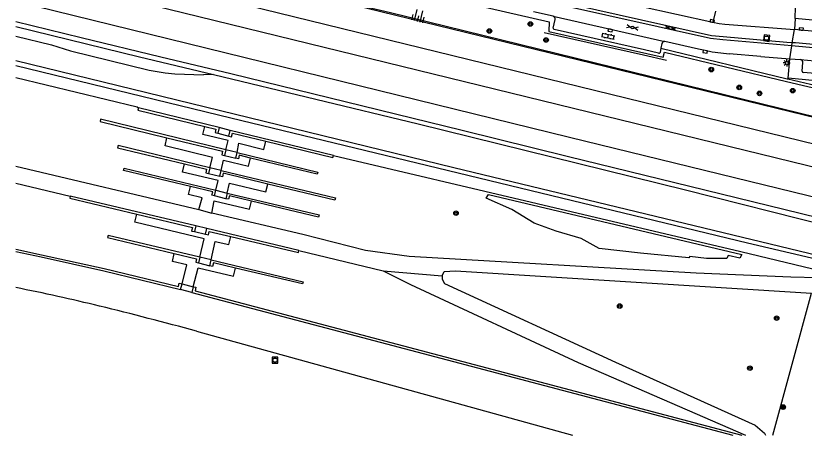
# Model space of a CAD drawing. Extents: x 132998 to 136004, y 396998 to 398512.
# Drawn here: x 133000 to 133137.8, y 397000 to 397073.3 of the extents above; entities that cross this region are included whole.
import ezdxf

# ---------------------------------------------------------------- set-up
doc = ezdxf.new("R2010")
doc.units = 0
for name, color, linetype in [('gg-afsc-hekwerk', 7, 'Continuous'), ('gg-afsc-muur', 7, 'Continuous'), ('gg-aspt-spoorlijn', 7, 'Continuous'), ('gg-knt-trap', 7, 'Continuous'), ('gg-knt-verharding', 7, 'Continuous'), ('gg-kntw-beschoeiing', 7, 'Continuous'), ('gt-grn-bladgrens', 7, 'Continuous'), ('gt-grn-groengrens', 7, 'Continuous'), ('gt-grn-vlakafsluiter', 7, 'Continuous'), ('gt-grn-weggrens', 7, 'Continuous'), ('gt-symb-boom', 7, 'Continuous'), ('gt-symb-gesloten verharding', 7, 'Continuous'), ('gt-symb-klinker verharding', 7, 'Continuous'), ('gt-symb-kolk', 7, 'Continuous'), ('gt-symb-lichtmast', 7, 'Continuous'), ('gt-symb-rioolschacht', 7, 'Continuous'), ('gt-symb-solitaire heester', 7, 'Continuous'), ('gt-symb-talud symbool', 7, 'Continuous'), ('gx-grn-maaiveld', 7, 'Continuous')]:
    doc.layers.add(name, color=color, linetype=linetype)

# ---------------------------------------------------------------- blocks, each defined once
blk = doc.blocks.new('gt0-SH')
at = {"layer": 'gt-symb-solitaire heester'}
blk.add_circle((0, 0), 0.4, dxfattribs=at)
for centre, start, end in [((-0.35, 0.2), 270, 30), ((-0.35, -0.2), 330, 90), ((0, 0.4), 210, 330), ((0.35, 0.2), 150, 270), ((0.35, -0.2), 90, 210), ((0, -0.4), 30, 150)]:
    blk.add_arc(centre, 0.4, start, end, dxfattribs=at)
blk = doc.blocks.new('gt0-BOOM')
at = {"layer": 'gt-symb-boom'}
for radius in [0.4, 0.2]:
    blk.add_circle((0, 0), radius, dxfattribs=at)
blk = doc.blocks.new('gt0-RS')
at = {"layer": 'gt-symb-rioolschacht'}
blk.add_lwpolyline([(-0.5, -0.5), (0.5, -0.5), (0.5, 0.5), (-0.5, 0.5)], close=True, dxfattribs=at)
blk.add_circle((0, 0), 0.375, dxfattribs=at)
blk = doc.blocks.new('gt0-LMAST')
at = {"layer": 'gt-symb-lichtmast'}
for p, q in [((-0.18, 0.17), (-0.45, 0.44)), ((-0.01, 0.25), (-0.01, 0.62)), ((0.17, 0.17), (0.44, 0.44)), ((-0.26, 0), (-0.63, 0)), ((-0.18, -0.18), (-0.45, -0.45)), ((-0.01, -0.25), (-0.01, -0.63)), ((0.44, -0.45), (0.17, -0.18)), ((0.24, 0), (0.62, 0))]:
    blk.add_line(p, q, dxfattribs=at)
blk.add_circle((-0.01, 0), 0.25, dxfattribs=at)
blk = doc.blocks.new('gt0-KOLK')
at = {"layer": 'gt-symb-kolk'}
blk.add_lwpolyline([(0, 0), (0.38, 0), (0.38, 0.4), (-0.37, 0.4), (-0.37, 0), (0, 0)], dxfattribs=at)
blk = doc.blocks.new('gt0-KL1')
at = {"layer": 'gt-symb-klinker verharding'}
for p, q in [((-1.15, 0.3), (1.15, 0.3)), ((-1, -0.3), (-1, 0.3)), ((-0.5, 0.3), (-0.5, 0.45)), ((0, -0.3), (0, 0.3)), ((0.5, 0.3), (0.5, 0.45)), ((1, -0.3), (1, 0.3)), ((-1.15, -0.3), (1.15, -0.3)), ((-0.5, -0.45), (-0.5, -0.3)), ((0.5, -0.45), (0.5, -0.3))]:
    blk.add_line(p, q, dxfattribs=at)
blk = doc.blocks.new('gt0-GESVH1')
at = {"layer": 'gt-symb-gesloten verharding'}
for p, q in [((-0.99, -0.26), (0.01, 0.24)), ((0.01, -0.26), (-0.99, 0.24)), ((0.01, 0.24), (1.01, -0.26)), ((1.01, 0.24), (0.01, -0.26))]:
    blk.add_line(p, q, dxfattribs=at)
blk = doc.blocks.new('gt0-TALUD_1')
at = {"layer": 'gt-symb-talud symbool'}
for p, q in [((-1, -1), (-1, 0)), ((-0.5, -2), (-0.5, 0)), ((0, -1), (0, 0)), ((0.5, -2), (0.5, 0)), ((1, -1), (1, 0))]:
    blk.add_line(p, q, dxfattribs=at)

msp = doc.modelspace()

# ---------------------------------------------------------------- linework, layer by layer
at = {"layer": 'gg-afsc-hekwerk'}
msp.add_lwpolyline([(133000, 397065.5), (133076.54, 397046.78), (133180.57, 397021.69), (133271.17, 397000)], dxfattribs=at)
msp.add_lwpolyline([(133000, 397065.5), (133076.54, 397046.78), (133180.57, 397021.69), (133271.17, 397000)], dxfattribs=at)
at = {"layer": 'gg-afsc-muur'}
for p, q in [((133092.35, 397070.37), (133109.69, 397066.45)), ((133109.69, 397066.45), (133113.73, 397065.54)), ((133035.52, 397053.77), (133021.43, 397057.21)), ((133055.5, 397048.91), (133037.49, 397053.25)), ((133031.44, 397036.58), (133009.53, 397041.8)), ((133049.48, 397032.31), (133033.41, 397036.12)), ((133030.75, 397024.95), (133125.34, 397000))]:
    msp.add_line(p, q, dxfattribs=at)
for points in [[(133021.43, 397057.21), (133021.34, 397056.83), (133033.03, 397053.96)], [(133036.69, 397049.89), (133014.82, 397055.21), (133014.73, 397054.83), (133026.42, 397051.99)], [(133033.03, 397053.96), (133034.97, 397053.49), (133034.83, 397052.9), (133035.29, 397052.8)], [(133037.26, 397052.28), (133037.73, 397052.17), (133037.88, 397052.79), (133043.72, 397051.37)], [(133026.42, 397051.99), (133036.15, 397049.62), (133036.01, 397049.01), (133036.46, 397048.9)], [(133043.72, 397051.37), (133055.42, 397048.53), (133055.5, 397048.91)], [(133033.91, 397046.75), (133017.87, 397050.61), (133017.78, 397050.22), (133029.47, 397047.41)], [(133041.01, 397048.44), (133039.04, 397048.92), (133038.9, 397048.29), (133038.43, 397048.4)], [(133038.67, 397049.4), (133052.77, 397046), (133052.67, 397045.6), (133041.01, 397048.44)], [(133029.47, 397047.41), (133033.36, 397046.48), (133033.21, 397045.87), (133033.68, 397045.76)], [(133030.52, 397043.47), (133018.83, 397046.27), (133018.92, 397046.67), (133034.98, 397042.81)], [(133044.04, 397043.89), (133036.27, 397045.77), (133036.14, 397045.17), (133035.66, 397045.28)], [(133035.9, 397046.26), (133055.86, 397041.48), (133055.76, 397041.07), (133044.04, 397043.89)], [(133034.74, 397041.81), (133034.27, 397041.93), (133034.41, 397042.54), (133030.52, 397043.47)], [(133009.53, 397041.8), (133009.44, 397041.4), (133021.13, 397038.62)], [(133041.21, 397040.91), (133037.34, 397041.83), (133037.19, 397041.23), (133036.73, 397041.34)], [(133036.95, 397042.32), (133053.02, 397038.5), (133052.92, 397038.11), (133041.21, 397040.91)], [(133021.13, 397038.62), (133030.88, 397036.31), (133030.73, 397035.69), (133031.21, 397035.58)], [(133032.19, 397031.13), (133016.12, 397034.93), (133016.02, 397034.53), (133027.71, 397031.75)], [(133033.18, 397035.12), (133033.66, 397035.02), (133033.8, 397035.63), (133037.56, 397034.74)], [(133037.56, 397034.74), (133049.39, 397031.93), (133049.48, 397032.31)], [(133000, 397032.49), (133004.52, 397031.54), (133015.46, 397029.13), (133028.41, 397025.97), (133028.57, 397026.58), (133029.07, 397026.48)], [(133000, 397032.08), (133004.45, 397031.15), (133015.38, 397028.73), (133028.81, 397025.46)], [(133027.71, 397031.75), (133031.61, 397030.83), (133031.47, 397030.22), (133031.95, 397030.1)], [(133034.13, 397030.64), (133050.21, 397026.82), (133050.12, 397026.44), (133038.4, 397029.21)], [(133038.4, 397029.21), (133034.55, 397030.12), (133034.39, 397029.51), (133033.93, 397029.63)], [(133031.01, 397025.96), (133031.48, 397025.85), (133031.33, 397025.21), (133126.88, 397000)]]:
    msp.add_lwpolyline(points, dxfattribs=at)
at = {"layer": 'gg-aspt-spoorlijn'}
msp.add_line((133000, 397081.03), (133298.47, 397007.93), dxfattribs=at)
for points in [[(133000, 397085.1), (133023.79, 397079.29), (133131.61, 397052.83), (133298.93, 397011.89)], [(133000, 397075.84), (133096.75, 397052.1), (133297.9, 397002.95)]]:
    msp.add_lwpolyline(points, dxfattribs=at)
at = {"layer": 'gg-knt-trap'}
for p, q in [((133035.52, 397053.77), (133035.29, 397052.8)), ((133037.49, 397053.25), (133035.52, 397053.77)), ((133035.29, 397052.8), (133037.26, 397052.28)), ((133037.26, 397052.28), (133037.49, 397053.25)), ((133036.69, 397049.89), (133036.46, 397048.9)), ((133038.67, 397049.4), (133036.69, 397049.89)), ((133036.46, 397048.9), (133038.43, 397048.4)), ((133038.43, 397048.4), (133038.67, 397049.4)), ((133033.91, 397046.75), (133033.68, 397045.76)), ((133035.9, 397046.26), (133033.91, 397046.75)), ((133033.68, 397045.76), (133035.66, 397045.28)), ((133035.66, 397045.28), (133035.9, 397046.26)), ((133034.74, 397041.81), (133034.98, 397042.81)), ((133034.98, 397042.81), (133036.95, 397042.32)), ((133036.73, 397041.34), (133034.74, 397041.81)), ((133036.95, 397042.32), (133036.73, 397041.34)), ((133031.44, 397036.58), (133031.21, 397035.58)), ((133033.41, 397036.12), (133031.44, 397036.58)), ((133033.18, 397035.12), (133033.41, 397036.12)), ((133031.21, 397035.58), (133033.18, 397035.12)), ((133032.19, 397031.13), (133031.95, 397030.1)), ((133034.13, 397030.64), (133032.19, 397031.13)), ((133033.93, 397029.63), (133034.13, 397030.64)), ((133031.95, 397030.1), (133033.93, 397029.63)), ((133028.81, 397025.46), (133029.07, 397026.48)), ((133029.07, 397026.48), (133031.01, 397025.96)), ((133030.75, 397024.95), (133028.81, 397025.46)), ((133031.01, 397025.96), (133030.75, 397024.95))]:
    msp.add_line(p, q, dxfattribs=at)
at = {"layer": 'gg-knt-verharding'}
for p, q in [((133109.14, 397075), (133121.81, 397072.16)), ((133093.92, 397073.22), (133090.5, 397073.98)), ((133122.28, 397074.12), (133121.81, 397072.16)), ((133093.93, 397071.14), (133094.27, 397072.67)), ((133136.2, 397072.8), (133136.07, 397070.88)), ((133109.9, 397067.33), (133094.07, 397070.91)), ((133112.75, 397067.64), (133112.59, 397066.91)), ((133112.92, 397068.46), (133112.75, 397067.64)), ((133112.35, 397066.77), (133109.9, 397067.33)), ((133130.21, 397066.21), (133124.69, 397066.65)), ((133130.21, 397066.21), (133135.28, 397065.8)), ((133134.98, 397062.37), (133135.28, 397065.8)), ((133135.28, 397065.8), (133137.16, 397065.65)), ((133137.43, 397063.61), (133137.56, 397065.16)), ((133183.41, 397059.12), (133137.63, 397063.39)), ((133185.78, 397057.6), (133134.98, 397062.37)), ((133000, 397047.02), (133031.97, 397039.42)), ((133000, 397044.07), (133009.53, 397041.8)), ((133049.48, 397032.31), (133064.21, 397028.71)), ((133031.6, 397018.18), (133097.29, 397000))]:
    msp.add_line(p, q, dxfattribs=at)
for points in [[(133135.63, 397068.06), (133123.59, 397069.08), (133121.44, 397069.33), (133085.33, 397077.44)], [(133135.71, 397068.59), (133134.78, 397068.66), (133123.63, 397069.61), (133121.56, 397069.82), (133085.44, 397077.93)], [(133093.92, 397073.22), (133103.93, 397070.94), (133113.45, 397068.8)], [(133121.81, 397072.16), (133122.9, 397071.97), (133123.9, 397071.85), (133136.07, 397070.88)], [(133148.86, 397069.68), (133148.99, 397071.61), (133136.2, 397072.8)], [(133148.86, 397069.68), (133137.25, 397070.79), (133136.07, 397070.88)], [(133120.72, 397067.18), (133120.5, 397067.21), (133119.32, 397067.49), (133113.45, 397068.8)], [(133214.08, 397060.77), (133136.18, 397068.01), (133135.63, 397068.06)], [(133214.13, 397061.3), (133136.24, 397068.55), (133135.71, 397068.59)], [(133137.16, 397065.65), (133156.74, 397063.79), (133173.41, 397062.24), (133184.29, 397061.24)], [(133000, 397064.61), (133037.59, 397055.47), (133127.87, 397033.62), (133162.42, 397025.51), (133179.24, 397021.34), (133188.59, 397019.27), (133225.12, 397010.77), (133269.22, 397000)], [(133000, 397062.49), (133021.2, 397057.36), (133021.43, 397057.21)], [(133036.69, 397049.89), (133037.13, 397051.48), (133032.68, 397052.57), (133033.03, 397053.96)], [(133033.91, 397046.75), (133034.36, 397048.55), (133026.08, 397050.58), (133026.42, 397051.99)], [(133038.67, 397049.4), (133038.96, 397051.03), (133043.38, 397049.96), (133043.72, 397051.37)], [(133035.9, 397046.26), (133036.29, 397048.09), (133040.66, 397047.04), (133041.01, 397048.44)], [(133055.5, 397048.91), (133126.72, 397032.09), (133145.61, 397027.54)], [(133034.98, 397042.81), (133035.4, 397044.49), (133029.13, 397045.99), (133029.47, 397047.41)], [(133036.95, 397042.32), (133037.35, 397044.03), (133043.71, 397042.53), (133044.04, 397043.89)], [(133031.97, 397039.42), (133032.58, 397041.48), (133030.18, 397042.07), (133030.52, 397043.47)], [(133034.26, 397038.83), (133034.65, 397040.98), (133040.87, 397039.5), (133041.21, 397040.91)], [(133032.19, 397031.13), (133032.94, 397034.32), (133020.8, 397037.21), (133021.13, 397038.62)], [(133145.61, 397027.54), (133140.15, 397027.49), (133135.43, 397027.6), (133118.92, 397028.34), (133068.75, 397031.25), (133061.13, 397032.27), (133050.18, 397035.05), (133034.26, 397038.83)], [(133034.13, 397030.64), (133034.86, 397033.87), (133037.22, 397033.32), (133037.56, 397034.74)], [(133029.07, 397026.48), (133029.91, 397029.75), (133027.38, 397030.35), (133027.71, 397031.75)], [(133031.01, 397025.96), (133031.87, 397029.27), (133038.07, 397027.81), (133038.4, 397029.21)], [(133064.21, 397028.71), (133069, 397026.32), (133098.3, 397012.72), (133127.54, 397000)], [(133074.5, 397027.88), (133074.86, 397028.61), (133076.86, 397028.72), (133139.06, 397024.83)], [(133074.5, 397027.88), (133074.54, 397027.25), (133074.9, 397026.53), (133104.83, 397012.74), (133129.23, 397001.77), (133130.87, 397000.34), (133131.04, 397000)]]:
    msp.add_lwpolyline(points, dxfattribs=at)
for centre, radius, start, end in [((133093.8, 397072.76), 0.478, 349.5493, 75.9843), ((133094.16, 397071.12), 0.228, 174.5481, 246.4263), ((133113.38, 397068.33), 0.472, 80.5415, 165.1889), ((133112.4, 397066.96), 0.195, 254.5677, 345.738), ((133127.92, 397106.08), 39.56, 259.5085, 265.3117), ((133137.1, 397065.2), 0.459, 355.1399, 82.9954), ((133137.65, 397063.62), 0.226, 181.3861, 263.1352), ((132927.7, 396663.57), 369.38, 76.3857, 78.7133), ((132840.95, 396317.36), 726.29, 74.78188, 76.16283)]:
    msp.add_arc(centre, radius, start, end, dxfattribs=at)
at = {"layer": 'gg-kntw-beschoeiing'}
msp.add_lwpolyline([(133293.91, 397017.32), (133294.02, 397017.84), (133281.1, 397020.96), (133261.32, 397025.85), (133257.89, 397026.67), (133240.57, 397030.92), (133215.18, 397037.09), (133173.83, 397047.25), (133156.34, 397051.49), (133065.48, 397073.82), (133055.26, 397076.28), (133002.98, 397089.09), (133000, 397089.82)], dxfattribs=at)
at = {"layer": 'gt-grn-bladgrens'}
for points in [[(133000, 397072.31), (133011.43, 397069.53), (133025.35, 397066.14), (133037.56, 397063.19), (133063.5, 397056.84), (133078, 397053.3), (133096.6, 397048.69), (133117.81, 397043.52), (133137.1, 397038.79), (133161.5, 397032.82)], [(133034.54, 397063.02), (133070.33, 397054.42), (133117.07, 397042.89), (133141.93, 397036.62), (133190.84, 397024.7), (133259.56, 397007.79), (133287.47, 397000.82), (133288.45, 397000.83), (133289.16, 397000.87), (133290.09, 397000.97), (133291.04, 397001.12), (133291.4, 397001.11), (133291.94, 397001.08), (133292.34, 397001.03), (133293.51, 397000.71), (133296.6, 397000)]]:
    msp.add_lwpolyline(points, dxfattribs=at)
at = {"layer": 'gt-grn-groengrens'}
msp.add_line((133134.98, 397062.37), (133134.95, 397062.26), dxfattribs=at)
for points in [[(133041.07, 397084.22), (133093.23, 397072.24), (133093.15, 397070.54), (133113.16, 397066.05), (133113.39, 397066.97), (133134.7, 397061.8), (133163.52, 397055.06)], [(133112.75, 397067.64), (133134.81, 397062.29), (133134.95, 397062.26)], [(133134.95, 397062.26), (133163.63, 397055.55), (133163.52, 397055.06)], [(133126.87, 397031.56), (133126.56, 397030.95), (133124.52, 397031.38), (133124.29, 397030.87), (133120.73, 397030.88), (133117.82, 397031.26), (133117.65, 397030.99), (133109.2, 397031.8), (133101.96, 397032.66), (133098.8, 397034.38), (133094.45, 397035.66), (133090.59, 397037.04), (133086.71, 397039.42), (133082.23, 397041.43), (133082.63, 397042.09), (133126.87, 397031.56)]]:
    msp.add_lwpolyline(points, dxfattribs=at)
at = {"layer": 'gt-grn-vlakafsluiter'}
msp.add_line((133132.32, 397000), (133139.06, 397024.83), dxfattribs=at)
at = {"layer": 'gt-grn-weggrens'}
for p, q in [((133136.2, 397072.8), (133136.25, 397074.82)), ((133135.71, 397068.59), (133136.07, 397070.88)), ((133135.28, 397065.8), (133135.63, 397068.06)), ((133135.63, 397068.06), (133135.71, 397068.59)), ((133031.97, 397039.42), (133034.26, 397038.83)), ((133064.21, 397028.71), (133074.5, 397027.88))]:
    msp.add_line(p, q, dxfattribs=at)
at = {"layer": 'gx-grn-maaiveld'}
for p, q in [((133009.59, 397067.17), (133023.34, 397063.78)), ((133034.54, 397063.02), (133032.78, 397062.98))]:
    msp.add_line(p, q, dxfattribs=at)
for points in [[(133004.18, 397088.7), (133026.83, 397083.16), (133162.38, 397049.98)], [(133000, 397071.42), (133021.65, 397066.12), (133034.54, 397063.02)], [(133000, 397069.74), (133006.27, 397068.2), (133009.59, 397067.17), (133009.59, 397067.17)], [(133023.34, 397063.78), (133026.12, 397063.33), (133027.82, 397063.17), (133032.78, 397062.98)]]:
    msp.add_lwpolyline(points, dxfattribs=at)

# ---------------------------------------------------------------- block references
at = {"layer": 'gt-symb-boom'}
for p in [(133089.94, 397071.86), (133082.77, 397070.64), (133092.68, 397069.07), (133121.54, 397063.9), (133126.44, 397060.78), (133135.79, 397060.22), (133129.98, 397059.74), (133076.93, 397038.8), (133105.55, 397022.57), (133132.97, 397020.46), (133128.3, 397011.72)]:
    msp.add_blockref('gt0-BOOM', p, dxfattribs=at)
at = {"layer": 'gt-symb-gesloten verharding'}
for p, rotation in [((133107.76, 397071.28), -12.298855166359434), ((133114.41, 397071.18), -12.29885516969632)]:
    msp.add_blockref('gt0-GESVH1', p, dxfattribs=dict(at, rotation=rotation))
at = {"layer": 'gt-symb-klinker verharding', "rotation": -12.118760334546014}
msp.add_blockref('gt0-KL1', (133103.53, 397069.74), dxfattribs=at)
at = {"layer": 'gt-symb-kolk'}
for p, rotation in [((133121.67, 397072.19), -12.646853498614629), ((133103.93, 397070.94), 167.3531465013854), ((133137.25, 397070.79), -4.35915162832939), ((133120.5, 397067.21), 170.84860398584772)]:
    msp.add_blockref('gt0-KOLK', p, dxfattribs=dict(at, rotation=rotation))
at = {"layer": 'gt-symb-lichtmast'}
msp.add_blockref('gt0-LMAST', (133134.74, 397065.05), dxfattribs=at)
at = {"layer": 'gt-symb-rioolschacht', "rotation": 173.28012011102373}
msp.add_blockref('gt0-RS', (133131.2, 397069.39), dxfattribs=at)
at = {"layer": 'gt-symb-rioolschacht'}
msp.add_blockref('gt0-RS', (133045.32, 397013.12), dxfattribs=at)
at = {"layer": 'gt-symb-solitaire heester'}
msp.add_blockref('gt0-SH', (133134.11, 397004.92), dxfattribs=at)
at = {"layer": 'gt-symb-talud symbool', "xscale": 0.9995048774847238, "yscale": 0.9995048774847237, "rotation": 166.28353067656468}
msp.add_blockref('gt0-TALUD_1', (133070.12, 397072.33), dxfattribs=at)

doc.saveas('drawing.dxf')
